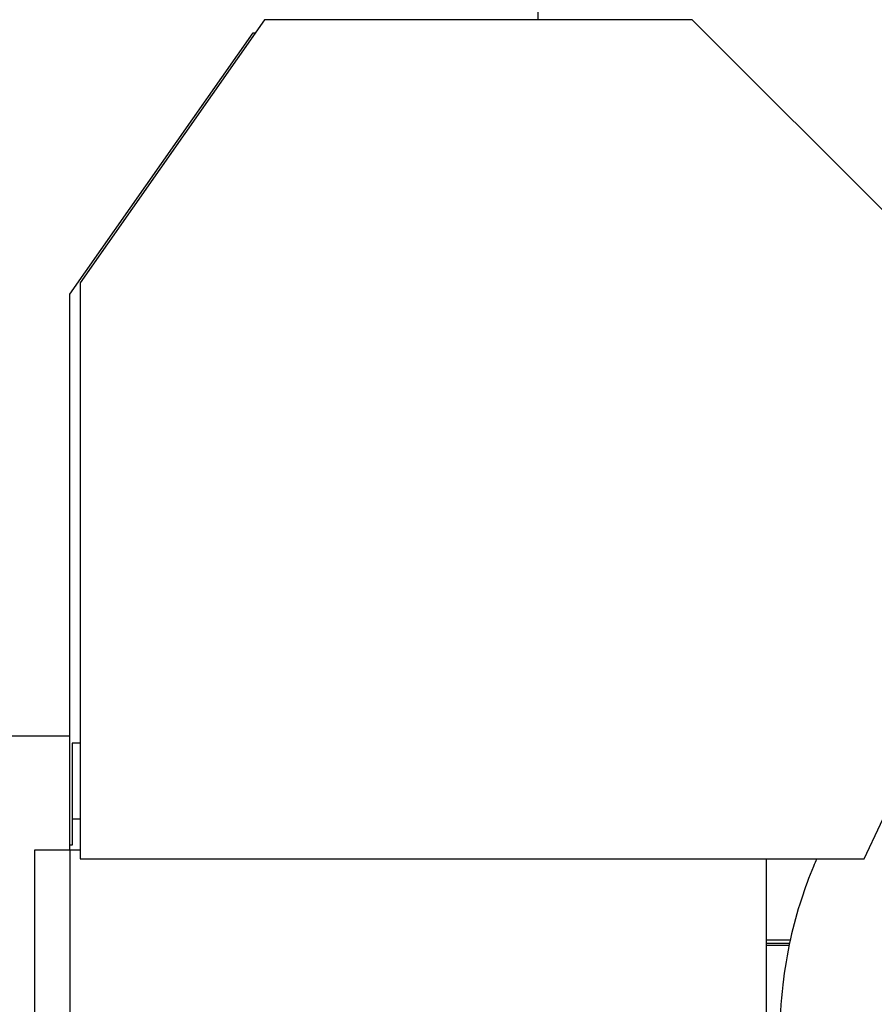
# Model space of a CAD drawing. Header units: inches. Extents: x 0 to 20790, y -12 to 14700.
# Tile 321 of 436: x 9369 to 9933, y 11365 to 12016. Entities that reach past the tile are written whole.
import ezdxf

# ---------------------------------------------------------------- set-up
doc = ezdxf.new("R2010")
doc.units = ezdxf.units.IN
doc.layers.add('1', color=7, linetype='Continuous', true_color=0xffffff)
doc.layers.add('254', color=7, linetype='Continuous', true_color=0xffffff)
doc.styles.add('latin_extended', font='simplex.shx')
doc.dimstyles.get("Standard").update_dxf_attribs({"dimtxt": 0.18, "dimasz": 0.18, "dimexe": 0.18, "dimexo": 0.0625, "dimgap": 0.09, "dimtad": 0, "dimtih": 1, "dimtoh": 1, "dimdec": 4, "dimzin": 0, "dimdsep": 46, "dimtxsty": 'Standard', "dimcen": 0.09, "dimadec": 0, "dimazin": 0, "dimtfac": 1, "dimtdec": 4, "dimtofl": 0, "dimtmove": 0, "dimatfit": 3, "dimfxl": 1, "dimtolj": 1, "dimtzin": 0, "dimarcsym": 0})

# ---------------------------------------------------------------- blocks, each defined once
blk = doc.blocks.new('_U3')
at = {"layer": '254', "color": 3, "linetype": 'Continuous', "lineweight": 13, "transparency": 16777216}
for p, q in [((8941.98, 11480.96), (8941.98, 12953.96)), ((11385.03, 10066.36), (11385.03, 12953.96)), ((9064.48, 12918.96), (11262.53, 12918.96))]:
    blk.add_line(p, q, dxfattribs=at)
at = {"layer": '254', "color": 3, "transparency": 16777216}
for points in [[(9064.48, 12939.38), (9064.48, 12898.55), (8941.98, 12918.96)], [(11262.53, 12898.55), (11262.53, 12939.38), (11385.03, 12918.96)]]:
    blk.add_solid(points, dxfattribs=at)
at = {"layer": 'Defpoints', "color": 0, "transparency": 16777216}
for p in [(11385.03, 12918.96), (8941.98, 11445.96), (11385.03, 10031.36)]:
    blk.add_point(p, dxfattribs=at)
at = {"layer": '254', "color": 2, "lineweight": 13, "transparency": 16777216, "insert": (9947.67, 13102.71), "char_height": 122.5, "attachment_point": 1, "style": 'latin_extended'}
blk.add_mtext('\\A1;2443', dxfattribs=at)

msp = doc.modelspace()

# ---------------------------------------------------------------- linework, layer by layer
at = {"layer": '1', "color": 2, "linetype": 'Continuous', "lineweight": 25}
for p, q in [((9711.227, 12016.224), (9711.227, 12156.179)), ((9530.344, 12016.225), (9408.529, 11842.255)), ((9812.946, 12016.225), (9530.344, 12016.225)), ((10049.043, 11780.127), (9812.946, 12016.225)), ((9401.765, 11834.776), (9522.765, 12007.582)), ((9522.765, 12007.582), (9524.293, 12007.582)), ((9408.529, 11842.255), (9408.529, 11461.515)), ((9401.765, 11542.965), (9401.765, 11834.776)), ((9926.567, 11461.515), (10049.043, 11724.118)), ((9175.978, 11542.964), (9401.778, 11542.964)), ((9401.778, 11467.464), (9401.778, 11542.964)), ((9408.529, 11538.082), (9403.265, 11538.082)), ((9403.265, 11538.082), (9403.265, 11470.582)), ((9403.265, 11488.082), (9408.529, 11488.082)), ((9378.478, 11467.464), (9401.978, 11467.464)), ((9378.478, 11351.478), (9378.478, 11467.464)), ((9403.265, 11470.582), (9401.778, 11470.582)), ((9401.978, 11467.464), (9408.533, 11467.464)), ((9401.978, 11347.464), (9401.978, 11467.464)), ((9408.529, 11461.515), (9926.567, 11461.515)), ((9861.978, 11347.464), (9861.978, 11461.514)), ((9877.748, 11407.963), (9861.987, 11407.963)), ((9861.979, 11405.963), (9877.411, 11405.963)), ((9861.979, 11404.463), (9877.158, 11404.463))]:
    msp.add_line(p, q, dxfattribs=at)
msp.add_open_spline([(9895.222, 11461.596), (9894.498, 11459.95), (9890.753, 11451.212), (9884.295, 11433.795), (9877.131, 11407.658), (9871.994, 11377.066), (9870.815, 11355.216), (9870.879, 11343.557)], degree=3, knots=[0, 0, 0, 0, 0.0444271, 0.2349115, 0.4586599, 0.7133602, 1, 1, 1, 1], dxfattribs=at)
msp.add_open_spline([(9895.222, 11461.596), (9894.498, 11459.95), (9890.753, 11451.212), (9884.295, 11433.795), (9877.131, 11407.658), (9871.994, 11377.066), (9870.815, 11355.216), (9870.879, 11343.557)], degree=3, knots=[0, 0, 0, 0, 0.0444271, 0.2349115, 0.4586599, 0.7133602, 1, 1, 1, 1], dxfattribs=at)

# ---------------------------------------------------------------- dimensions: what is measured, and where the dimension line sits
at = {"layer": '254', "color": 2, "linetype": 'Continuous', "lineweight": 13}
dim = msp.add_linear_dim(base=(11385.031, 12918.963), p1=(8941.978, 11445.963), p2=(11385.031, 10031.356), dimstyle='Standard', override={"dimscale": 35, "dimtxt": 3.5, "dimasz": 3.5, "dimexe": 1, "dimexo": 1, "dimgap": 1.75, "dimtad": 1, "dimtih": 1, "dimtoh": 0, "dimdec": 0, "dimlfac": 1, "dimzin": 8, "dimdsep": 46, "dimlunit": 2, "dimtxsty": 'latin_extended', "dimsah": 1, "dimse1": 0, "dimse2": 0, "dimsd1": 0, "dimsd2": 0, "dimclrd": 3, "dimclre": 3, "dimclrt": 2, "dimtol": 0, "dimtm": -0.1, "dimtfac": 0.714286, "dimtdec": 3, "dimtofl": 1, "dimtmove": 0, "dimtzin": 8, "dimlwd": 13, "dimlwe": 13}, dxfattribs=at)
dim.commit()
dim.dimension.update_dxf_attribs({"geometry": '_U3', "text_midpoint": (10163.505, 12918.963), "dimtype": 160})

doc.saveas('drawing.dxf')
